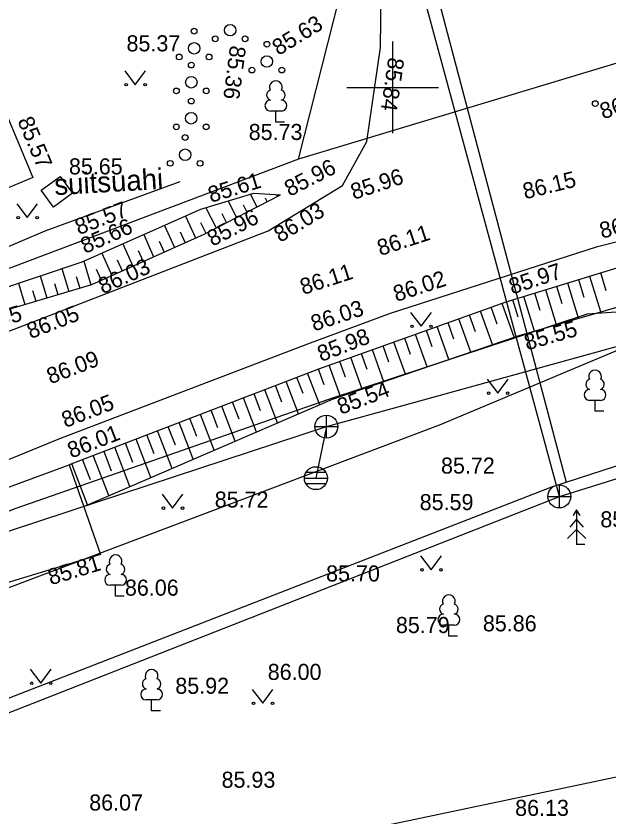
# Model space of a CAD drawing. Extents: x 648748 to 649126, y 6457789 to 6458252.
# Drawn here: x 648933.59 to 648959.42, y 6458118.21 to 6458153.11 of the extents above; entities that cross this region are included whole.
import ezdxf

# ---------------------------------------------------------------- set-up
doc = ezdxf.new("R2010")
doc.units = 0
for name, color, linetype in [('HALJASTUS', 7, 'Continuous'), ('HOONE', 7, 'Continuous'), ('KKAEV', 7, 'Continuous'), ('KORGUS-EH2000', 7, 'Continuous'), ('KTRASS', 7, 'Continuous'), ('PIIR', 7, 'Continuous'), ('PUU', 7, 'Continuous'), ('RELJEEF', 7, 'Continuous'), ('SITRASS', 7, 'Continuous'), ('SKKAEV', 7, 'Continuous'), ('SKTRASS', 7, 'Continuous'), ('TEE', 7, 'Continuous'), ('VEEKOGU', 7, 'Continuous'), ('VORK', 7, 'Continuous'), ('VTRASS', 7, 'Continuous')]:
    doc.layers.add(name, color=color, linetype=linetype)

msp = doc.modelspace()

# ---------------------------------------------------------------- linework, layer by layer
at = {"layer": 'HALJASTUS'}
for p, q in [((648938.327, 6458150.724), (648938.79, 6458150.117)), ((648938.79, 6458150.117), (648939.236, 6458150.724)), ((648933.623, 6458144.93), (648934.086, 6458144.323)), ((648934.086, 6458144.323), (648934.532, 6458144.93)), ((648950.781, 6458140.196), (648951.244, 6458139.589)), ((648951.244, 6458139.589), (648951.69, 6458140.196)), ((648954.12, 6458137.281), (648954.584, 6458136.675)), ((648954.584, 6458136.675), (648955.029, 6458137.281)), ((648939.953, 6458132.268), (648940.416, 6458131.662)), ((648940.416, 6458131.662), (648940.862, 6458132.268)), ((648951.214, 6458129.58), (648951.678, 6458128.974)), ((648951.678, 6458128.974), (648952.123, 6458129.58)), ((648934.213, 6458124.64), (648934.677, 6458124.033)), ((648934.677, 6458124.033), (648935.122, 6458124.64)), ((648943.876, 6458123.768), (648944.34, 6458123.161)), ((648944.34, 6458123.161), (648944.785, 6458123.768))]:
    msp.add_line(p, q, dxfattribs=at)
msp.add_lwpolyline([(648940.732, 6458145.876), (648934.846, 6458143.735), (648931.564, 6458142.345)], dxfattribs=at)
for centre in [(648938.389, 6458150.117), (648939.218, 6458150.117), (648933.685, 6458144.323), (648934.514, 6458144.323), (648950.843, 6458139.589), (648951.672, 6458139.589), (648954.183, 6458136.675), (648955.012, 6458136.675), (648940.015, 6458131.662), (648940.844, 6458131.662), (648951.277, 6458128.974), (648952.106, 6458128.974), (648934.276, 6458124.033), (648935.105, 6458124.033), (648943.939, 6458123.161), (648944.768, 6458123.161)]:
    msp.add_circle(centre, 0.055, dxfattribs=at)
at = {"layer": 'HOONE'}
for points in [[(648918.081, 6458144.932), (648932.296, 6458150.916), (648934.332, 6458146.079), (648923.834, 6458141.66), (648918.081, 6458144.932)], [(648934.689, 6458145.517), (648935.519, 6458146.119), (648936.052, 6458145.384), (648935.222, 6458144.782), (648934.689, 6458145.517)]]:
    msp.add_lwpolyline(points, dxfattribs=at)
at = {"layer": 'KKAEV'}
for p, q in [((648957.262, 6458131.673), (648957.262, 6458132.673)), ((648956.762, 6458132.173), (648957.762, 6458132.173))]:
    msp.add_line(p, q, dxfattribs=at)
msp.add_circle((648957.262, 6458132.173), 0.5, dxfattribs=at)
at = {"layer": 'KORGUS-EH2000'}
msp.add_circle((648958.827, 6458149.292), 0.125, dxfattribs=at)
at = {"layer": 'KTRASS'}
for p, q in [((648957.262, 6458132.173), (648950.799, 6458156.025)), ((648957.262, 6458132.173), (648975.244, 6458137.772)), ((648928.625, 6458120.93), (648957.262, 6458132.173))]:
    msp.add_line(p, q, dxfattribs=at)
at = {"layer": 'PIIR'}
for p, q in [((648945.9, 6458146.87), (648951.76, 6458170.04)), ((648987.99, 6458159.58), (648945.9, 6458146.87)), ((648945.9, 6458146.87), (648892.07, 6458126.56)), ((648952.09, 6458135.31), (648970.31, 6458142.98)), ((648895.06, 6458113.79), (648952.09, 6458135.31))]:
    msp.add_line(p, q, dxfattribs=at)
at = {"layer": 'PUU'}
for p, q in [((648945.153, 6458148.965), (648944.673, 6458148.965)), ((648944.913, 6458148.49), (648944.913, 6458148.965)), ((648945.293, 6458148.49), (648944.913, 6458148.49)), ((648959.057, 6458136.361), (648958.577, 6458136.361)), ((648958.817, 6458135.886), (648958.817, 6458136.361)), ((648959.197, 6458135.886), (648958.817, 6458135.886)), ((648958.016, 6458131.586), (648957.866, 6458131.336)), ((648958.166, 6458131.336), (648958.016, 6458131.586)), ((648958.016, 6458131.586), (648958.016, 6458130.086)), ((648958.016, 6458131.186), (648957.716, 6458130.836)), ((648958.316, 6458130.836), (648958.016, 6458131.186)), ((648958.016, 6458130.736), (648957.616, 6458130.336)), ((648958.416, 6458130.336), (648958.016, 6458130.736)), ((648958.376, 6458130.086), (648958.016, 6458130.086)), ((648938.17, 6458128.301), (648937.69, 6458128.301)), ((648937.93, 6458127.826), (648937.93, 6458128.301)), ((648938.31, 6458127.826), (648937.93, 6458127.826)), ((648952.689, 6458126.565), (648952.209, 6458126.565)), ((648952.449, 6458126.09), (648952.449, 6458126.565)), ((648952.829, 6458126.09), (648952.449, 6458126.09)), ((648939.74, 6458123.307), (648939.26, 6458123.307)), ((648939.5, 6458122.832), (648939.5, 6458123.307)), ((648939.88, 6458122.832), (648939.5, 6458122.832))]:
    msp.add_line(p, q, dxfattribs=at)
for centre, radius in [((648941.352, 6458152.449), 0.125), ((648942.921, 6458152.489), 0.25), ((648942.271, 6458152.114), 0.125), ((648943.571, 6458152.114), 0.125), ((648941.352, 6458151.699), 0.25), ((648944.522, 6458151.879), 0.125), ((648940.702, 6458151.324), 0.125), ((648942.002, 6458151.324), 0.125), ((648944.522, 6458151.129), 0.25), ((648941.229, 6458150.972), 0.125), ((648943.872, 6458150.754), 0.125), ((648945.172, 6458150.754), 0.125), ((648941.229, 6458150.222), 0.25), ((648940.579, 6458149.847), 0.125), ((648941.879, 6458149.847), 0.125), ((648941.226, 6458149.403), 0.125), ((648941.226, 6458148.653), 0.25), ((648940.576, 6458148.278), 0.125), ((648941.876, 6458148.278), 0.125), ((648940.963, 6458147.814), 0.125), ((648940.963, 6458147.064), 0.25), ((648940.313, 6458146.689), 0.125), ((648941.613, 6458146.689), 0.125)]:
    msp.add_circle(centre, radius, dxfattribs=at)
for centre, radius, start, end in [((648944.913, 6458150.01), 0.277, 332.58, 207.42), ((648944.743, 6458149.663), 0.233, 109.022, 253.142), ((648945.083, 6458149.663), 0.233, 286.851, 70.986), ((648944.676, 6458149.203), 0.238, 90.002, 269.395), ((648945.151, 6458149.203), 0.238, 270.605, 89.998), ((648958.817, 6458137.406), 0.277, 332.58, 207.42), ((648958.647, 6458137.059), 0.233, 109.022, 253.142), ((648958.987, 6458137.059), 0.233, 286.851, 70.986), ((648958.58, 6458136.599), 0.238, 90.002, 269.395), ((648959.055, 6458136.599), 0.238, 270.605, 89.998), ((648937.93, 6458129.346), 0.277, 332.58, 207.42), ((648937.76, 6458128.999), 0.233, 109.022, 253.142), ((648938.1, 6458128.999), 0.233, 286.851, 70.986), ((648937.693, 6458128.539), 0.238, 90.002, 269.395), ((648938.168, 6458128.539), 0.238, 270.605, 89.998), ((648952.449, 6458127.61), 0.277, 332.58, 207.42), ((648952.279, 6458127.263), 0.233, 109.022, 253.142), ((648952.619, 6458127.263), 0.233, 286.851, 70.986), ((648952.212, 6458126.803), 0.238, 90.002, 269.395), ((648952.687, 6458126.803), 0.238, 270.605, 89.998), ((648939.5, 6458124.352), 0.277, 332.58, 207.42), ((648939.33, 6458124.005), 0.233, 109.022, 253.142), ((648939.67, 6458124.005), 0.233, 286.851, 70.986), ((648939.263, 6458123.545), 0.238, 90.002, 269.395), ((648939.738, 6458123.545), 0.238, 270.605, 89.998)]:
    msp.add_arc(centre, radius, start, end, dxfattribs=at)
at = {"layer": 'RELJEEF'}
for p, q in [((648943.806, 6458145.34), (648944.091, 6458144.784)), ((648944.447, 6458145.186), (648944.536, 6458145.012)), ((648944.939, 6458145.323), (648944.981, 6458145.24)), ((648942.834, 6458145.045), (648943.201, 6458144.329)), ((648943.483, 6458144.875), (648943.646, 6458144.557)), ((648941.861, 6458144.75), (648942.311, 6458143.873)), ((648942.552, 6458144.499), (648942.756, 6458144.101)), ((648940.983, 6458144.391), (648941.412, 6458143.436)), ((648940.068, 6458143.986), (648940.499, 6458143.026)), ((648941.628, 6458144.108), (648941.866, 6458143.645)), ((648939.154, 6458143.581), (648939.587, 6458142.616)), ((648940.741, 6458143.71), (648940.956, 6458143.231)), ((648938.24, 6458143.175), (648938.675, 6458142.207)), ((648939.827, 6458143.302), (648940.043, 6458142.821)), ((648937.326, 6458142.77), (648937.763, 6458141.797)), ((648938.914, 6458142.895), (648939.131, 6458142.412)), ((648936.543, 6458142.423), (648936.848, 6458141.394)), ((648938.001, 6458142.487), (648938.219, 6458142.002)), ((648935.596, 6458142.1), (648935.889, 6458141.11)), ((648937.088, 6458142.08), (648937.307, 6458141.592)), ((648934.647, 6458141.783), (648934.931, 6458140.826)), ((648936.22, 6458141.755), (648936.369, 6458141.252)), ((648959.063, 6458140.213), (648958.588, 6458141.764)), ((648959.305, 6458141.131), (648959.066, 6458141.911)), ((648933.698, 6458141.467), (648933.972, 6458140.542)), ((648935.266, 6458141.455), (648935.41, 6458140.968)), ((648958.102, 6458139.935), (648957.632, 6458141.471)), ((648958.346, 6458140.846), (648958.11, 6458141.618)), ((648934.312, 6458141.154), (648934.451, 6458140.684)), ((648956.429, 6458140.275), (648956.197, 6458141.032)), ((648957.141, 6458139.657), (648956.676, 6458141.179)), ((648957.388, 6458140.561), (648957.154, 6458141.325)), ((648955.471, 6458139.99), (648955.241, 6458140.739)), ((648956.181, 6458139.38), (648955.719, 6458140.886)), ((648954.558, 6458139.683), (648954.295, 6458140.417)), ((648955.293, 6458139.112), (648954.766, 6458140.585)), ((648953.614, 6458139.353), (648953.354, 6458140.079)), ((648954.347, 6458138.789), (648953.824, 6458140.248)), ((648952.67, 6458139.023), (648952.412, 6458139.742)), ((648953.401, 6458138.465), (648952.883, 6458139.911)), ((648951.726, 6458138.693), (648951.471, 6458139.405)), ((648952.454, 6458138.142), (648951.941, 6458139.574)), ((648950.562, 6458137.495), (648950.059, 6458138.899)), ((648950.782, 6458138.362), (648950.529, 6458139.068)), ((648951.508, 6458137.819), (648951, 6458139.236)), ((648949.615, 6458137.172), (648949.117, 6458138.562)), ((648949.838, 6458138.032), (648949.588, 6458138.73)), ((648948.669, 6458136.848), (648948.176, 6458138.225)), ((648948.894, 6458137.702), (648948.646, 6458138.393)), ((648947.722, 6458136.525), (648947.234, 6458137.887)), ((648947.95, 6458137.371), (648947.705, 6458138.056)), ((648946.823, 6458136.168), (648946.297, 6458137.54)), ((648947.023, 6458137.042), (648946.764, 6458137.719)), ((648945.904, 6458135.772), (648945.363, 6458137.181)), ((648946.097, 6458136.665), (648945.83, 6458137.36)), ((648944.985, 6458135.376), (648944.43, 6458136.823)), ((648945.17, 6458136.288), (648944.896, 6458137.002)), ((648944.066, 6458134.98), (648943.496, 6458136.465)), ((648944.244, 6458135.911), (648943.963, 6458136.644)), ((648943.146, 6458134.585), (648942.562, 6458136.107)), ((648943.318, 6458135.534), (648943.029, 6458136.286)), ((648942.391, 6458135.157), (648942.095, 6458135.928)), ((648941.465, 6458134.78), (648941.162, 6458135.569)), ((648942.227, 6458134.189), (648941.629, 6458135.748)), ((648940.538, 6458134.403), (648940.228, 6458135.211)), ((648941.308, 6458133.793), (648940.695, 6458135.39)), ((648939.612, 6458134.026), (648939.295, 6458134.853)), ((648940.389, 6458133.397), (648939.761, 6458135.032)), ((648938.685, 6458133.649), (648938.361, 6458134.495)), ((648939.469, 6458133.001), (648938.828, 6458134.674)), ((648937.759, 6458133.272), (648937.427, 6458134.137)), ((648938.55, 6458132.606), (648937.894, 6458134.316)), ((648936.833, 6458132.895), (648936.494, 6458133.778)), ((648937.631, 6458132.21), (648936.96, 6458133.957)), ((648936.712, 6458131.814), (648936.027, 6458133.599))]:
    msp.add_line(p, q, dxfattribs=at)
for points in [[(648891.402, 6458125.263), (648892.278, 6458126.419), (648895.437, 6458127.773), (648900.348, 6458129.598), (648909.816, 6458133.207), (648921.057, 6458137.171), (648925.663, 6458138.565), (648930.796, 6458140.499), (648936.472, 6458142.392), (648941.646, 6458144.685), (648943.957, 6458145.386), (648945.119, 6458145.311)], [(648891.402, 6458125.263), (648895.428, 6458126.406), (648900.776, 6458128.251), (648910.226, 6458131.931), (648921.515, 6458136.241), (648925.907, 6458137.896), (648931.321, 6458139.756), (648936.899, 6458141.409), (648941.788, 6458143.605), (648945.119, 6458145.311)], [(648970.459, 6458143.256), (648967.735, 6458143.971), (648964.739, 6458143.566), (648962.077, 6458142.833), (648954.927, 6458140.643), (648946.77, 6458137.721), (648935.909, 6458133.554)], [(648936.543, 6458131.741), (648947.386, 6458136.41), (648955.51, 6458139.186), (648962.587, 6458141.231), (648966.349, 6458142.109), (648969.251, 6458142.721), (648970.459, 6458143.256)]]:
    msp.add_lwpolyline(points, dxfattribs=at)
at = {"layer": 'SITRASS'}
msp.add_line((648876.861, 6458102.566), (648968.579, 6458121.81), dxfattribs=at)
msp.add_lwpolyline([(648863.975, 6458121.708), (648868.963, 6458118.276), (648873.908, 6458114.787), (648879.921, 6458111.046), (648881.11, 6458110.63), (648883.242, 6458110.955), (648895.055, 6458116.596), (648901.713, 6458119.167), (648915.597, 6458124.69), (648933.55, 6458131.654), (648947.17, 6458136.394), (648958.488, 6458140.137), (648967.592, 6458140.769)], dxfattribs=at)
at = {"layer": 'SKKAEV'}
for p, q in [((648947.113, 6458134.718), (648947.113, 6458135.718)), ((648946.613, 6458135.218), (648947.613, 6458135.218)), ((648946.157, 6458132.97), (648947.157, 6458132.97)), ((648947.087, 6458133.22), (648946.227, 6458133.22)), ((648947.087, 6458132.72), (648946.227, 6458132.72))]:
    msp.add_line(p, q, dxfattribs=at)
for centre in [(648947.113, 6458135.218), (648946.657, 6458132.97)]:
    msp.add_circle(centre, 0.5, dxfattribs=at)
at = {"layer": 'SKTRASS'}
for points in [[(648947.113, 6458135.218), (648950.496, 6458136.157), (648962.487, 6458139.467), (648972.91, 6458141.909), (649003.97, 6458148.61)], [(648864.925, 6458092.31), (648866.693, 6458094.618), (648870.108, 6458099.799), (648873.651, 6458103.509), (648877.881, 6458106.787), (648884.142, 6458110.459), (648889.114, 6458113.182), (648901.758, 6458118.582), (648914.292, 6458123.291), (648928.272, 6458129.024), (648937.137, 6458131.944), (648947.113, 6458135.218)], [(648947.113, 6458135.218), (648946.657, 6458132.97)]]:
    msp.add_lwpolyline(points, dxfattribs=at)
at = {"layer": 'TEE'}
for points in [[(648891.319, 6458123.494), (648901.175, 6458127.077), (648933.887, 6458139.607), (648944.575, 6458143.741), (648947.822, 6458145.717), (648948.882, 6458147.636), (648949.478, 6458151.73), (648949.531, 6458156.617), (648950.372, 6458161.859), (648951.909, 6458167.68), (648954.505, 6458172.94), (648956.528, 6458180.218), (648952.525, 6458185.448), (648945.526, 6458192.898), (648938.29, 6458202.321), (648932.248, 6458208.399), (648929.676, 6458210.569), (648928.257, 6458209.969), (648926.047, 6458207.531), (648924.786, 6458206.368), (648922.091, 6458200.973), (648909.112, 6458176.906), (648898.467, 6458156.964), (648883.402, 6458130.595)], [(648964.651, 6458078.174), (648966.451, 6458083.821), (648967.5, 6458089.655), (648970.461, 6458102.422), (648972.022, 6458109.308), (648974.38, 6458121.59), (648976.218, 6458132.059), (648976.233, 6458135.434), (648975.702, 6458138.304), (648974.226, 6458140.713), (648971.86, 6458143.333), (648969.445, 6458145.153), (648966.422, 6458144.919), (648958.871, 6458143.041), (648949.896, 6458140.146), (648946.296, 6458138.815), (648935.488, 6458134.684), (648924.063, 6458130.013), (648903.056, 6458121.74), (648892.363, 6458117.796), (648888.636, 6458116.575), (648879.911, 6458112.582)]]:
    msp.add_lwpolyline(points, dxfattribs=at)
at = {"layer": 'VEEKOGU'}
msp.add_lwpolyline([(648881.501, 6458110.34), (648886.47, 6458113.521), (648891.938, 6458116.388), (648903.218, 6458121.14), (648912.855, 6458125.083), (648924.425, 6458129.317), (648935.909, 6458133.554), (648937.278, 6458129.638), (648925.712, 6458126.147), (648913.923, 6458121.814), (648904.01, 6458118.277), (648893.604, 6458113.65), (648888.243, 6458110.763), (648882.29, 6458107.188)], dxfattribs=at)
at = {"layer": 'VORK'}
for p, q in [((648950, 6458152), (648950, 6458148)), ((648948, 6458150), (648952, 6458150))]:
    msp.add_line(p, q, dxfattribs=at)
at = {"layer": 'VTRASS'}
for points in [[(648909.205, 6458232.372), (648914.854, 6458229.849), (648928.414, 6458220.256), (648945.257, 6458202.659), (648946.152, 6458201.5), (648950.981, 6458195.246), (648957.402, 6458181.131), (648957.363, 6458178.163), (648955.762, 6458171.425), (648951.333, 6458156.349), (648957.558, 6458132.798)], [(648859.612, 6458137.039), (648866.748, 6458133.902), (648887.357, 6458125.656), (648899.553, 6458111.732), (648928.544, 6458121.558), (648956.932, 6458132.595), (648957.558, 6458132.798), (648975.434, 6458138.594), (648975.797, 6458138.798), (648976.302, 6458139.082)]]:
    msp.add_lwpolyline(points, dxfattribs=at)

# ---------------------------------------------------------------- texts
at = {"layer": 'HOONE'}
msp.add_text('suitsuahi', height=0.9, rotation=3.3096, dxfattribs=at).set_placement((648935.284, 6458145.303))
at = {"layer": 'KORGUS-EH2000'}
for s, rotation, p in [('85.63', 31.3231, (648945.026, 6458151.365)), ('85.36', 262.6113, (648942.922, 6458151.848)), ('85.84', 261.7171, (648949.82, 6458151.337)), ('86.05', 18.4176, (648959.165, 6458148.602)), ('85.57', 292.828, (648933.646, 6458148.549)), ('85.96', 27.1196, (648945.515, 6458145.225)), ('85.61', 16.8742, (648942.084, 6458144.966)), ('85.96', 18.1322, (648948.308, 6458145.096)), ('86.15', 13.9646, (648955.768, 6458145.119)), ('85.57', 21.0879, (648936.329, 6458143.558)), ('86.03', 31.3231, (648945.1, 6458143.219)), ('85.96', 27.1196, (648942.148, 6458143.051)), ('86.01', 13.9646, (648959.111, 6458143.406)), ('85.66', 23.9018, (648936.599, 6458142.737)), ('86.11', 18.1322, (648949.463, 6458142.646)), ('86.03', 24.1883, (648937.372, 6458140.98)), ('86.11', 18.1322, (648946.104, 6458140.95)), ('85.97', 18.1322, (648955.201, 6458140.968)), ('86.02', 18.1322, (648950.162, 6458140.644)), ('86.03', 18.1322, (648946.573, 6458139.36)), ('85.95', 16.5068, (648931.665, 6458139.187)), ('86.05', 21.1459, (648934.231, 6458139.028)), ('85.55', 16.1174, (648955.852, 6458138.532)), ('85.98', 21.1459, (648946.886, 6458138.03)), ('86.09', 21.1459, (648935.095, 6458137.056)), ('85.54', 21.1459, (648947.75, 6458135.727)), ('86.05', 21.1459, (648935.745, 6458135.154)), ('86.01', 21.1459, (648936.001, 6458133.825)), ('85.81', 16.7955, (648935.106, 6458128.299))]:
    msp.add_text(s, height=0.7, rotation=rotation, dxfattribs=at).set_placement(p)
for s, p in [('85.37', (648938.407, 6458151.569)), ('85.73', (648943.73, 6458147.706)), ('85.65', (648935.898, 6458146.207)), ('85.72', (648952.107, 6458133.169)), ('85.72', (648942.25, 6458131.688)), ('85.59', (648951.178, 6458131.577)), ('85.72', (648959.048, 6458130.828)), ('85.70', (648947.102, 6458128.469)), ('86.06', (648938.337, 6458127.849)), ('85.79', (648950.142, 6458126.221)), ('85.86', (648953.931, 6458126.295)), ('86.00', (648944.559, 6458124.178)), ('85.92', (648940.532, 6458123.574)), ('85.93', (648942.548, 6458119.479)), ('86.07', (648936.782, 6458118.487)), ('86.13', (648955.337, 6458118.253))]:
    msp.add_text(s, height=0.7, dxfattribs=at).set_placement(p)

doc.saveas('drawing.dxf')
